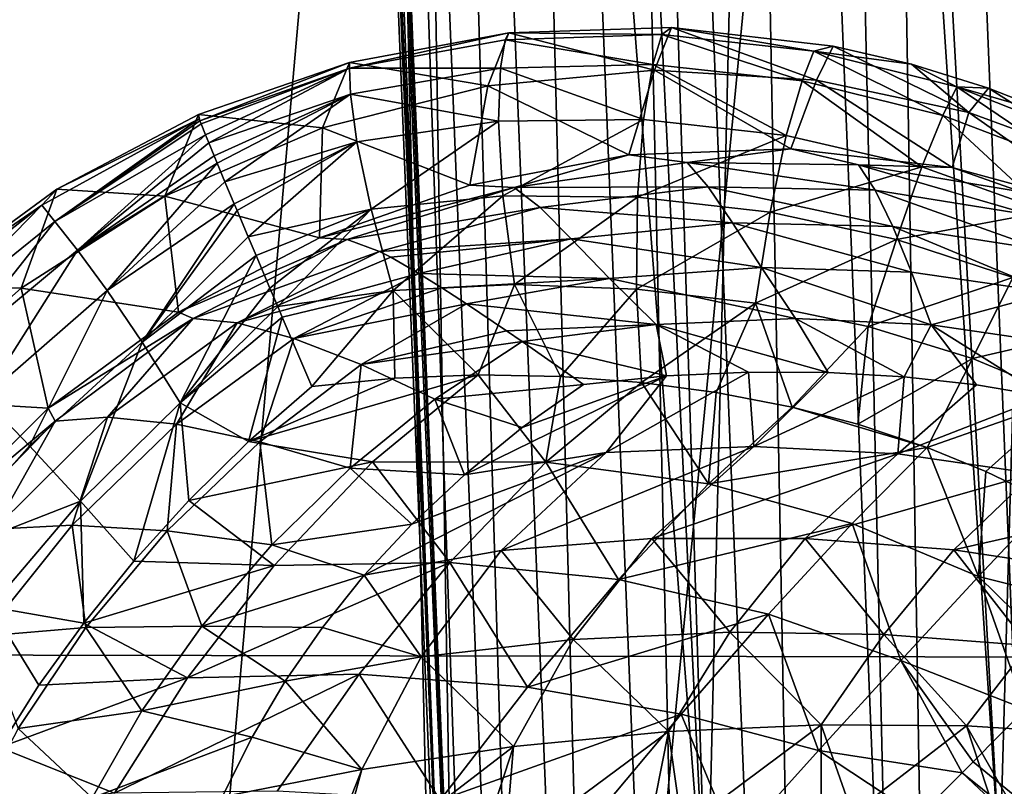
# Model space of a CAD drawing. Header units: metres. Extents: x -104 to 104, y -68 to 90.
# Tile 240 of 656: x -20.395 to -19.479, y 24.813 to 25.525. Entities that reach past the tile are written whole.
import ezdxf

# ---------------------------------------------------------------- set-up
doc = ezdxf.new("R2010")
doc.units = ezdxf.units.M
doc.layers.add('solid_FIT-BATH-153_SW0002', color=7, linetype='CONTINUOUS')

msp = doc.modelspace()

# ---------------------------------------------------------------- linework, layer by layer
at = {"layer": 'solid_FIT-BATH-153_SW0002'}
for points in [[(-20.340939, 28.927181, 16.142269), (-20.927576, 29.734585, 16.147142), (-22.869244, 24.93927, 16.11928)], [(-19.165297, 27.486382, 16.133041), (-20.340939, 28.927181, 16.142269), (-22.869244, 24.93927, 16.11928)], [(-19.620848, 28.615992, 1.18799), (-19.475063, 28.621803, 1.247998), (-19.394464, 23.046068, 1.187887)], [(-19.874849, 28.605896, 1.003787), (-19.755159, 28.610647, 1.105893), (-19.64946, 23.038994, 1.001763)], [(-19.755159, 28.610647, 1.105893), (-19.620848, 28.615992, 1.18799), (-19.529219, 23.042805, 1.105093)], [(-19.755159, 28.610647, 1.105893), (-19.529219, 23.042805, 1.105093), (-19.64946, 23.038994, 1.001763)], [(-19.620848, 28.615992, 1.18799), (-19.394464, 23.046068, 1.187887), (-19.529219, 23.042805, 1.105093)], [(-20.059023, 28.598606, 0.750279), (-19.976936, 28.601851, 0.884308), (-19.834101, 23.030146, 0.74451)], [(-19.976936, 28.601851, 0.884308), (-19.874849, 28.605896, 1.003787), (-19.751871, 23.034742, 0.880684)], [(-19.976936, 28.601851, 0.884308), (-19.751871, 23.034742, 0.880684), (-19.834101, 23.030146, 0.74451)], [(-19.874849, 28.605896, 1.003787), (-19.64946, 23.038994, 1.001763), (-19.751871, 23.034742, 0.880684)], [(-20.167076, 28.594366, 0.296296), (-20.155243, 28.59482, 0.452345), (-19.940289, 23.015589, 0.284066)], [(-20.163942, 28.594496, 0.218765), (-20.167076, 28.594366, 0.296296), (-19.936346, 23.013247, 0.205664)], [(-20.167076, 28.594366, 0.296296), (-19.940289, 23.015589, 0.284066), (-19.936346, 23.013247, 0.205664)], [(-20.163942, 28.594496, 0.218765), (-19.926683, 23.010973, 0.128576), (-19.992138, 24.596708, 0.132465)], [(-20.163942, 28.594496, 0.218765), (-19.936346, 23.013247, 0.205664), (-19.926683, 23.010973, 0.128576)], [(-20.163942, 28.594496, 0.218765), (-19.992138, 24.596708, 0.132465), (-20.04384, 25.858883, 0.135671)], [(-20.155243, 28.59482, 0.452345), (-20.118965, 28.596243, 0.60512), (-19.929457, 23.020433, 0.442206)], [(-20.155243, 28.59482, 0.452345), (-19.929457, 23.020433, 0.442206), (-19.940289, 23.015589, 0.284066)], [(-20.118965, 28.596243, 0.60512), (-20.059023, 28.598606, 0.750279), (-19.893801, 23.025331, 0.596962)], [(-20.118965, 28.596243, 0.60512), (-19.893801, 23.025331, 0.596962), (-19.929457, 23.020433, 0.442206)], [(-20.059023, 28.598606, 0.750279), (-19.834101, 23.030146, 0.74451), (-19.893801, 23.025331, 0.596962)], [(-20.058281, 28.524677, -0.434288), (-19.992138, 24.596708, 0.132465), (-19.75576, 24.660854, -1.170317)], [(-20.04384, 25.858883, 0.135671), (-19.992138, 24.596708, 0.132465), (-20.058281, 28.524677, -0.434288)], [(-19.932718, 28.258133, -1.075577), (-20.058281, 28.524677, -0.434288), (-19.75576, 24.660854, -1.170317)], [(-19.864071, 28.113836, -1.400463), (-19.932718, 28.258133, -1.075577), (-19.75576, 24.660854, -1.170317)], [(-19.682861, 27.735046, -2.184045), (-19.864071, 28.113836, -1.400463), (-19.75576, 24.660854, -1.170317)], [(-19.682861, 27.735046, -2.184045), (-19.75576, 24.660854, -1.170317), (-19.483479, 24.740868, -2.412876)], [(-19.644953, 27.656227, -2.335946), (-19.682861, 27.735046, -2.184045), (-19.483479, 24.740868, -2.412876)], [(-19.414167, 27.181643, -3.186316), (-19.644953, 27.656227, -2.335946), (-19.483479, 24.740868, -2.412876)], [(-19.165297, 27.486382, 16.133041), (-22.869244, 24.93927, 16.11928), (-17.895107, 26.142294, 16.123825)], [(-19.414167, 27.181643, -3.186316), (-19.483479, 24.740868, -2.412876), (-19.173409, 24.825642, -3.595036)], [(-19.629887, 26.488602, -10.337273), (-19.17745, 26.534895, -11.025343), (-19.550753, 22.968594, -9.816963)], [(-19.17745, 26.534895, -11.025343), (-19.100424, 23.013384, -10.485088), (-19.550753, 22.968594, -9.816963)], [(-20.054924, 26.441454, -9.61883), (-19.629887, 26.488602, -10.337273), (-19.973772, 22.922981, -9.119032)], [(-19.629887, 26.488602, -10.337273), (-19.550753, 22.968594, -9.816963), (-19.973772, 22.922981, -9.119032)], [(-20.452785, 26.393642, -8.870781), (-20.054924, 26.441454, -9.61883), (-20.369705, 22.87673, -8.392002)], [(-20.054924, 26.441454, -9.61883), (-19.973772, 22.922981, -9.119032), (-20.369705, 22.87673, -8.392002)], [(-20.452785, 26.393642, -8.870781), (-20.369705, 22.87673, -8.392002), (-20.738844, 22.830023, -7.636593)], [(-17.895107, 26.142294, 16.123825), (-22.869244, 24.93927, 16.11928), (-16.56918, 24.927633, 16.114985)], [(-19.788582, 25.518089, 12.096146), (-19.939983, 25.512941, 12.093656), (-19.804607, 25.478258, 9.99433)], [(-19.79772, 25.511467, 12.22244), (-19.939983, 25.512941, 12.093656), (-19.788582, 25.518089, 12.096146)], [(-19.788582, 25.518089, 12.096146), (-19.804607, 25.478258, 9.99433), (-19.653952, 25.468994, 9.998456)], [(-19.656269, 25.496075, 12.225859), (-19.79772, 25.511467, 12.22244), (-19.788582, 25.518089, 12.096146)], [(-19.638552, 25.500736, 12.09916), (-19.788582, 25.518089, 12.096146), (-19.653952, 25.468994, 9.998456)], [(-19.656269, 25.496075, 12.225859), (-19.788582, 25.518089, 12.096146), (-19.638552, 25.500736, 12.09916)], [(-19.939983, 25.512941, 12.093656), (-20.088184, 25.485371, 12.091767), (-19.959562, 25.463799, 9.990669)], [(-20.088108, 25.480007, 12.215111), (-20.088184, 25.485371, 12.091767), (-19.939983, 25.512941, 12.093656)], [(-19.943289, 25.506599, 12.218809), (-20.088108, 25.480007, 12.215111), (-19.939983, 25.512941, 12.093656)], [(-19.947794, 25.480085, 12.340889), (-20.088108, 25.480007, 12.215111), (-19.943289, 25.506599, 12.218809)], [(-19.939983, 25.512941, 12.093656), (-19.959562, 25.463799, 9.990669), (-19.804607, 25.478258, 9.99433)], [(-19.80608, 25.483675, 12.348278), (-19.947794, 25.480085, 12.340889), (-19.943289, 25.506599, 12.218809)], [(-19.79772, 25.511467, 12.22244), (-19.943289, 25.506599, 12.218809), (-19.939983, 25.512941, 12.093656)], [(-19.80608, 25.483675, 12.348278), (-19.943289, 25.506599, 12.218809), (-19.79772, 25.511467, 12.22244)], [(-19.667356, 25.468287, 12.354441), (-19.80608, 25.483675, 12.348278), (-19.79772, 25.511467, 12.22244)], [(-19.667356, 25.468287, 12.354441), (-19.79772, 25.511467, 12.22244), (-19.656269, 25.496075, 12.225859)], [(-19.656269, 25.496075, 12.225859), (-19.638552, 25.500736, 12.09916), (-19.565439, 25.48387, 12.100835)], [(-19.638552, 25.500736, 12.09916), (-19.653952, 25.468994, 9.998456), (-19.512209, 25.438978, 10.002851)], [(-19.565439, 25.48387, 12.100835), (-19.638552, 25.500736, 12.09916), (-19.512209, 25.438978, 10.002851)], [(-19.536293, 25.43627, 12.359123), (-19.667356, 25.468287, 12.354441), (-19.656269, 25.496075, 12.225859)], [(-19.523369, 25.462896, 12.228909), (-19.656269, 25.496075, 12.225859), (-19.565439, 25.48387, 12.100835)], [(-19.536293, 25.43627, 12.359123), (-19.656269, 25.496075, 12.225859), (-19.523369, 25.462896, 12.228909)], [(-20.088184, 25.485371, 12.091767), (-20.228661, 25.436956, 12.09052), (-20.1133, 25.424597, 9.987642)], [(-20.227182, 25.431355, 12.21171), (-20.228661, 25.436956, 12.09052), (-20.088184, 25.485371, 12.091767)], [(-20.088108, 25.480007, 12.215111), (-20.227182, 25.431355, 12.21171), (-20.088184, 25.485371, 12.091767)], [(-20.226048, 25.428366, 12.235481), (-20.227182, 25.431355, 12.21171), (-20.088108, 25.480007, 12.215111)], [(-20.221991, 25.418171, 12.292559), (-20.226048, 25.428366, 12.235481), (-20.088108, 25.480007, 12.215111)], [(-20.218937, 25.410686, 12.323922), (-20.221991, 25.418171, 12.292559), (-20.088108, 25.480007, 12.215111)], [(-20.087269, 25.455992, 12.332538), (-20.218937, 25.410686, 12.323922), (-20.088108, 25.480007, 12.215111)], [(-20.088184, 25.485371, 12.091767), (-20.1133, 25.424597, 9.987642), (-19.959562, 25.463799, 9.990669)], [(-19.947794, 25.480085, 12.340889), (-20.087269, 25.455992, 12.332538), (-20.088108, 25.480007, 12.215111)], [(-19.949598, 25.430878, 12.463605), (-20.087269, 25.455992, 12.332538), (-19.947794, 25.480085, 12.340889)], [(-19.814753, 25.432364, 12.475661), (-19.949598, 25.430878, 12.463605), (-19.947794, 25.480085, 12.340889)], [(-19.814753, 25.432364, 12.475661), (-19.947794, 25.480085, 12.340889), (-19.80608, 25.483675, 12.348278)], [(-19.68199, 25.41758, 12.485033), (-19.814753, 25.432364, 12.475661), (-19.80608, 25.483675, 12.348278)], [(-19.68199, 25.41758, 12.485033), (-19.80608, 25.483675, 12.348278), (-19.667356, 25.468287, 12.354441)], [(-19.49394, 25.461637, 12.102608), (-19.565439, 25.48387, 12.100835), (-19.512209, 25.438978, 10.002851)], [(-19.523369, 25.462896, 12.228909), (-19.565439, 25.48387, 12.100835), (-19.49394, 25.461637, 12.102608)], [(-19.828537, 25.399605, 7.882981), (-19.804607, 25.478258, 9.99433), (-19.959562, 25.463799, 9.990669)], [(-19.828537, 25.399605, 7.882981), (-19.677698, 25.405113, 7.889144), (-19.804607, 25.478258, 9.99433)], [(-19.677698, 25.405113, 7.889144), (-19.653952, 25.468994, 9.998456), (-19.804607, 25.478258, 9.99433)], [(-19.976339, 25.371452, 7.877853), (-19.959562, 25.463799, 9.990669), (-20.1133, 25.424597, 9.987642)], [(-19.976339, 25.371452, 7.877853), (-19.828537, 25.399605, 7.882981), (-19.959562, 25.463799, 9.990669)], [(-19.555889, 25.388395, 12.491443), (-19.68199, 25.41758, 12.485033), (-19.667356, 25.468287, 12.354441)], [(-19.677698, 25.405113, 7.889144), (-19.527868, 25.387865, 7.896168), (-19.653952, 25.468994, 9.998456)], [(-19.555889, 25.388395, 12.491443), (-19.667356, 25.468287, 12.354441), (-19.536293, 25.43627, 12.359123)], [(-19.527868, 25.387865, 7.896168), (-19.512209, 25.438978, 10.002851), (-19.653952, 25.468994, 9.998456)], [(-19.416687, 25.390575, 12.362086), (-19.536293, 25.43627, 12.359123), (-19.523369, 25.462896, 12.228909)], [(-19.523369, 25.462896, 12.228909), (-19.49394, 25.461637, 12.102608), (-19.425577, 25.434629, 12.104444)], [(-19.402634, 25.415161, 12.231438), (-19.523369, 25.462896, 12.228909), (-19.425577, 25.434629, 12.104444)], [(-19.416687, 25.390575, 12.362086), (-19.523369, 25.462896, 12.228909), (-19.402634, 25.415161, 12.231438)], [(-19.49394, 25.461637, 12.102608), (-19.512209, 25.438978, 10.002851), (-19.38298, 25.391663, 10.007338)], [(-19.425577, 25.434629, 12.104444), (-19.49394, 25.461637, 12.102608), (-19.38298, 25.391663, 10.007338)], [(-20.214041, 25.398829, 12.365067), (-20.218937, 25.410686, 12.323922), (-20.087269, 25.455992, 12.332538)], [(-20.211199, 25.392, 12.385766), (-20.214041, 25.398829, 12.365067), (-20.087269, 25.455992, 12.332538)], [(-20.203901, 25.37455, 12.43241), (-20.211199, 25.392, 12.385766), (-20.087269, 25.455992, 12.332538)], [(-20.081236, 25.411795, 12.44918), (-20.203901, 25.37455, 12.43241), (-20.087269, 25.455992, 12.332538)], [(-19.949598, 25.430878, 12.463605), (-20.081236, 25.411795, 12.44918), (-20.087269, 25.455992, 12.332538)], [(-20.228661, 25.436956, 12.09052), (-20.360292, 25.367691, 12.089827), (-20.259701, 25.361109, 9.985398)], [(-20.227791, 25.433018, 12.195219), (-20.360292, 25.367691, 12.089827), (-20.228661, 25.436956, 12.09052)], [(-20.228661, 25.436956, 12.09052), (-20.259701, 25.361109, 9.985398), (-20.1133, 25.424597, 9.987642)], [(-20.227182, 25.431355, 12.21171), (-20.227791, 25.433018, 12.195219), (-20.228661, 25.436956, 12.09052)], [(-19.440107, 25.347088, 12.494651), (-19.555889, 25.388395, 12.491443), (-19.536293, 25.43627, 12.359123)], [(-19.440107, 25.347088, 12.494651), (-19.536293, 25.43627, 12.359123), (-19.416687, 25.390575, 12.362086)], [(-19.527868, 25.387865, 7.896168), (-19.383894, 25.348787, 7.903796), (-19.512209, 25.438978, 10.002851)], [(-19.383894, 25.348787, 7.903796), (-19.38298, 25.391663, 10.007338), (-19.512209, 25.438978, 10.002851)], [(-20.374357, 25.352764, 12.196638), (-20.360292, 25.367691, 12.089827), (-20.227791, 25.433018, 12.195219)], [(-20.374357, 25.352764, 12.196638), (-20.227791, 25.433018, 12.195219), (-20.362011, 25.337572, 12.300101)], [(-20.362011, 25.337572, 12.300101), (-20.227791, 25.433018, 12.195219), (-20.227182, 25.431355, 12.21171)], [(-20.362011, 25.337572, 12.300101), (-20.227182, 25.431355, 12.21171), (-20.226048, 25.428366, 12.235481)], [(-20.362011, 25.337572, 12.300101), (-20.226048, 25.428366, 12.235481), (-20.221991, 25.418171, 12.292559)], [(-20.259701, 25.361109, 9.985398), (-20.115948, 25.322395, 7.873923), (-20.1133, 25.424597, 9.987642)], [(-19.976339, 25.371452, 7.877853), (-20.1133, 25.424597, 9.987642), (-20.115948, 25.322395, 7.873923)], [(-20.068134, 25.349216, 12.566741), (-20.081236, 25.411795, 12.44918), (-19.949598, 25.430878, 12.463605)], [(-19.945656, 25.361412, 12.587361), (-20.068134, 25.349216, 12.566741), (-19.949598, 25.430878, 12.463605)], [(-19.945656, 25.361412, 12.587361), (-19.949598, 25.430878, 12.463605), (-19.814753, 25.432364, 12.475661)], [(-19.820333, 25.360142, 12.603741), (-19.945656, 25.361412, 12.587361), (-19.814753, 25.432364, 12.475661)], [(-19.820333, 25.360142, 12.603741), (-19.814753, 25.432364, 12.475661), (-19.68199, 25.41758, 12.485033)], [(-20.362011, 25.337572, 12.300101), (-20.221991, 25.418171, 12.292559), (-20.34119, 25.311035, 12.402464)], [(-20.34119, 25.311035, 12.402464), (-20.221991, 25.418171, 12.292559), (-20.218937, 25.410686, 12.323922)], [(-19.697008, 25.346296, 12.615656), (-19.820333, 25.360142, 12.603741), (-19.68199, 25.41758, 12.485033)], [(-19.697008, 25.346296, 12.615656), (-19.68199, 25.41758, 12.485033), (-19.555889, 25.388395, 12.491443)], [(-20.34119, 25.311035, 12.402464), (-20.218937, 25.410686, 12.323922), (-20.214041, 25.398829, 12.365067)], [(-20.195332, 25.35417, 12.479487), (-20.203901, 25.37455, 12.43241), (-20.081236, 25.411795, 12.44918)], [(-20.192678, 25.347874, 12.492907), (-20.195332, 25.35417, 12.479487), (-20.081236, 25.411795, 12.44918)], [(-20.182302, 25.323303, 12.541554), (-20.192678, 25.347874, 12.492907), (-20.081236, 25.411795, 12.44918)], [(-20.068134, 25.349216, 12.566741), (-20.182302, 25.323303, 12.541554), (-20.081236, 25.411795, 12.44918)], [(-20.34119, 25.311035, 12.402464), (-20.214041, 25.398829, 12.365067), (-20.211199, 25.392, 12.385766)], [(-19.934868, 25.36939, 7.77617), (-19.828537, 25.399605, 7.882981), (-19.976339, 25.371452, 7.877853)], [(-19.774048, 25.392471, 7.782918), (-19.828537, 25.399605, 7.882981), (-19.934868, 25.36939, 7.77617)], [(-19.774048, 25.392471, 7.782918), (-19.677698, 25.405113, 7.889144), (-19.828537, 25.399605, 7.882981)], [(-19.614782, 25.390425, 7.79133), (-19.677698, 25.405113, 7.889144), (-19.774048, 25.392471, 7.782918)], [(-19.614782, 25.390425, 7.79133), (-19.527868, 25.387865, 7.896168), (-19.677698, 25.405113, 7.889144)], [(-20.34119, 25.311035, 12.402464), (-20.211199, 25.392, 12.385766), (-20.313524, 25.273411, 12.504504)], [(-20.313524, 25.273411, 12.504504), (-20.211199, 25.392, 12.385766), (-20.203901, 25.37455, 12.43241)], [(-19.774048, 25.392471, 7.782918), (-19.934868, 25.36939, 7.77617), (-19.754478, 25.369781, 7.686796)], [(-19.774048, 25.392471, 7.782918), (-19.754478, 25.369781, 7.686796), (-19.599348, 25.366859, 7.694171)], [(-19.614782, 25.390425, 7.79133), (-19.774048, 25.392471, 7.782918), (-19.599348, 25.366859, 7.694171)], [(-19.57966, 25.321033, 12.622948), (-19.697008, 25.346296, 12.615656), (-19.555889, 25.388395, 12.491443)], [(-19.463655, 25.365278, 7.801086), (-19.527868, 25.387865, 7.896168), (-19.614782, 25.390425, 7.79133)], [(-19.614782, 25.390425, 7.79133), (-19.599348, 25.366859, 7.694171), (-19.452991, 25.34317, 7.704404)], [(-19.463655, 25.365278, 7.801086), (-19.614782, 25.390425, 7.79133), (-19.452991, 25.34317, 7.704404)], [(-19.57966, 25.321033, 12.622948), (-19.555889, 25.388395, 12.491443), (-19.440107, 25.347088, 12.494651)], [(-19.463655, 25.365278, 7.801086), (-19.383894, 25.348787, 7.903796), (-19.527868, 25.387865, 7.896168)], [(-20.313524, 25.273411, 12.504504), (-20.203901, 25.37455, 12.43241), (-20.195332, 25.35417, 12.479487)], [(-19.934868, 25.36939, 7.77617), (-19.976339, 25.371452, 7.877853), (-20.115948, 25.322395, 7.873923)], [(-19.934868, 25.36939, 7.77617), (-20.115948, 25.322395, 7.873923), (-20.090269, 25.320988, 7.771456)], [(-19.934868, 25.36939, 7.77617), (-20.090269, 25.320988, 7.771456), (-19.910887, 25.350594, 7.682527)], [(-19.934868, 25.36939, 7.77617), (-19.910887, 25.350594, 7.682527), (-19.754478, 25.369781, 7.686796)], [(-19.754478, 25.369781, 7.686796), (-19.910887, 25.350594, 7.682527), (-19.731874, 25.336462, 7.593401)], [(-19.754478, 25.369781, 7.686796), (-19.731874, 25.336462, 7.593401), (-19.582943, 25.33287, 7.598764)], [(-19.599348, 25.366859, 7.694171), (-19.754478, 25.369781, 7.686796), (-19.582943, 25.33287, 7.598764)], [(-20.360292, 25.367691, 12.089827), (-20.481939, 25.278545, 12.089742), (-20.393415, 25.275658, 9.984022)], [(-20.374357, 25.352764, 12.196638), (-20.481939, 25.278545, 12.089742), (-20.360292, 25.367691, 12.089827)], [(-20.360292, 25.367691, 12.089827), (-20.393415, 25.275658, 9.984022), (-20.259701, 25.361109, 9.985398)], [(-20.393415, 25.275658, 9.984022), (-20.247084, 25.253412, 7.871163), (-20.259701, 25.361109, 9.985398)], [(-20.259701, 25.361109, 9.985398), (-20.247084, 25.253412, 7.871163), (-20.115948, 25.322395, 7.873923)], [(-20.047523, 25.273663, 12.681389), (-20.068134, 25.349216, 12.566741), (-19.945656, 25.361412, 12.587361)], [(-19.934731, 25.278959, 12.706439), (-20.047523, 25.273663, 12.681389), (-19.945656, 25.361412, 12.587361)], [(-19.934731, 25.278959, 12.706439), (-19.945656, 25.361412, 12.587361), (-19.820333, 25.360142, 12.603741)], [(-19.821173, 25.274784, 12.725769), (-19.934731, 25.278959, 12.706439), (-19.820333, 25.360142, 12.603741)], [(-19.821173, 25.274784, 12.725769), (-19.820333, 25.360142, 12.603741), (-19.697008, 25.346296, 12.615656)], [(-19.599348, 25.366859, 7.694171), (-19.582943, 25.33287, 7.598764), (-19.443415, 25.311407, 7.608785)], [(-19.452991, 25.34317, 7.704404), (-19.599348, 25.366859, 7.694171), (-19.443415, 25.311407, 7.608785)], [(-20.5056, 25.249723, 12.198663), (-20.481939, 25.278545, 12.089742), (-20.374357, 25.352764, 12.196638)], [(-20.5056, 25.249723, 12.198663), (-20.374357, 25.352764, 12.196638), (-20.49025, 25.234409, 12.307633)], [(-20.374357, 25.352764, 12.196638), (-20.362011, 25.337572, 12.300101), (-20.49025, 25.234409, 12.307633)], [(-20.313524, 25.273411, 12.504504), (-20.195332, 25.35417, 12.479487), (-20.280918, 25.225574, 12.605054)], [(-20.280918, 25.225574, 12.605054), (-20.195332, 25.35417, 12.479487), (-20.192678, 25.347874, 12.492907)], [(-20.280918, 25.225574, 12.605054), (-20.192678, 25.347874, 12.492907), (-20.182302, 25.323303, 12.541554)], [(-20.175032, 25.306124, 12.572793), (-20.182302, 25.323303, 12.541554), (-20.068134, 25.349216, 12.566741)], [(-20.162094, 25.275608, 12.624039), (-20.175032, 25.306124, 12.572793), (-20.068134, 25.349216, 12.566741)], [(-20.154922, 25.258717, 12.650474), (-20.162094, 25.275608, 12.624039), (-20.068134, 25.349216, 12.566741)], [(-20.047523, 25.273663, 12.681389), (-20.154922, 25.258717, 12.650474), (-20.068134, 25.349216, 12.566741)], [(-19.910887, 25.350594, 7.682527), (-20.090269, 25.320988, 7.771456), (-20.060221, 25.309786, 7.681612)], [(-19.910887, 25.350594, 7.682527), (-20.060221, 25.309786, 7.681612), (-19.881964, 25.321608, 7.592938)], [(-19.910887, 25.350594, 7.682527), (-19.881964, 25.321608, 7.592938), (-19.731874, 25.336462, 7.593401)], [(-19.710638, 25.261618, 12.73924), (-19.821173, 25.274784, 12.725769), (-19.697008, 25.346296, 12.615656)], [(-19.710638, 25.261618, 12.73924), (-19.697008, 25.346296, 12.615656), (-19.57966, 25.321033, 12.622948)], [(-19.471298, 25.285706, 12.625521), (-19.57966, 25.321033, 12.622948), (-19.440107, 25.347088, 12.494651)], [(-20.49025, 25.234409, 12.307633), (-20.362011, 25.337572, 12.300101), (-20.463947, 25.208776, 12.417085)], [(-20.362011, 25.337572, 12.300101), (-20.34119, 25.311035, 12.402464), (-20.463947, 25.208776, 12.417085)], [(-19.731874, 25.336462, 7.593401), (-19.881964, 25.321608, 7.592938), (-19.705009, 25.294912, 7.503262)], [(-19.731874, 25.336462, 7.593401), (-19.705009, 25.294912, 7.503262), (-19.565439, 25.290564, 7.507106)], [(-19.582943, 25.33287, 7.598764), (-19.731874, 25.336462, 7.593401), (-19.565439, 25.290564, 7.507106)], [(-19.582943, 25.33287, 7.598764), (-19.565439, 25.290564, 7.507106), (-19.435596, 25.271551, 7.517077)], [(-19.443415, 25.311407, 7.608785), (-19.582943, 25.33287, 7.598764), (-19.435596, 25.271551, 7.517077)], [(-20.280918, 25.225574, 12.605054), (-20.182302, 25.323303, 12.541554), (-20.175032, 25.306124, 12.572793)], [(-20.247084, 25.253412, 7.871163), (-20.090269, 25.320988, 7.771456), (-20.115948, 25.322395, 7.873923)], [(-20.247084, 25.253412, 7.871163), (-20.233362, 25.247545, 7.762929), (-20.090269, 25.320988, 7.771456)], [(-20.060221, 25.309786, 7.681612), (-20.090269, 25.320988, 7.771456), (-20.233362, 25.247545, 7.762929)], [(-19.881964, 25.321608, 7.592938), (-20.060221, 25.309786, 7.681612), (-20.049837, 25.304527, 7.655655)], [(-19.881964, 25.321608, 7.592938), (-20.049837, 25.304527, 7.655655), (-20.023573, 25.289482, 7.597513)], [(-19.881964, 25.321608, 7.592938), (-20.023573, 25.289482, 7.597513), (-19.846245, 25.284603, 7.505859)], [(-19.881964, 25.321608, 7.592938), (-19.846245, 25.284603, 7.505859), (-19.705009, 25.294912, 7.503262)], [(-19.605946, 25.23999, 12.746794), (-19.710638, 25.261618, 12.73924), (-19.57966, 25.321033, 12.622948)], [(-19.605946, 25.23999, 12.746794), (-19.57966, 25.321033, 12.622948), (-19.471298, 25.285706, 12.625521)], [(-20.463947, 25.208776, 12.417085), (-20.34119, 25.311035, 12.402464), (-20.428419, 25.173321, 12.526029)], [(-20.34119, 25.311035, 12.402464), (-20.313524, 25.273411, 12.504504), (-20.428419, 25.173321, 12.526029)], [(-20.280918, 25.225574, 12.605054), (-20.175032, 25.306124, 12.572793), (-20.245565, 25.169039, 12.700994)], [(-20.245565, 25.169039, 12.700994), (-20.175032, 25.306124, 12.572793), (-20.162094, 25.275608, 12.624039)], [(-20.192451, 25.243448, 7.665475), (-20.060221, 25.309786, 7.681612), (-20.233362, 25.247545, 7.762929)], [(-20.049837, 25.304527, 7.655655), (-20.060221, 25.309786, 7.681612), (-20.192451, 25.243448, 7.665475)], [(-20.023573, 25.289482, 7.597513), (-20.049837, 25.304527, 7.655655), (-20.192451, 25.243448, 7.665475)], [(-20.139959, 25.228992, 7.572833), (-20.023573, 25.289482, 7.597513), (-20.192451, 25.243448, 7.665475)], [(-20.002268, 25.27614, 7.55597), (-20.023573, 25.289482, 7.597513), (-20.139959, 25.228992, 7.572833)], [(-19.846245, 25.284603, 7.505859), (-20.023573, 25.289482, 7.597513), (-20.002268, 25.27614, 7.55597)], [(-19.705009, 25.294912, 7.503262), (-19.846245, 25.284603, 7.505859), (-19.673578, 25.247459, 7.419011)], [(-19.705009, 25.294912, 7.503262), (-19.673578, 25.247459, 7.419011), (-19.547371, 25.241718, 7.422179)], [(-19.565439, 25.290564, 7.507106), (-19.705009, 25.294912, 7.503262), (-19.547371, 25.241718, 7.422179)], [(-19.435596, 25.271551, 7.517077), (-19.565439, 25.290564, 7.507106), (-19.547371, 25.241718, 7.422179)], [(-20.481939, 25.278545, 12.089742), (-20.509924, 25.172398, 9.983532), (-20.393415, 25.275658, 9.984022)], [(-19.934731, 25.278959, 12.706439), (-19.968367, 25.195021, 12.797967), (-20.047523, 25.273663, 12.681389)], [(-19.846245, 25.284603, 7.505859), (-20.002268, 25.27614, 7.55597), (-19.979298, 25.26111, 7.515117)], [(-19.846245, 25.284603, 7.505859), (-19.979298, 25.26111, 7.515117), (-19.803074, 25.241932, 7.422782)], [(-19.934731, 25.278959, 12.706439), (-19.892019, 25.193653, 12.815712), (-19.968367, 25.195021, 12.797967)], [(-19.821173, 25.274784, 12.725769), (-19.892019, 25.193653, 12.815712), (-19.934731, 25.278959, 12.706439)], [(-19.846245, 25.284603, 7.505859), (-19.803074, 25.241932, 7.422782), (-19.673578, 25.247459, 7.419011)], [(-19.5089, 25.210464, 12.748457), (-19.605946, 25.23999, 12.746794), (-19.471298, 25.285706, 12.625521)], [(-19.5089, 25.210464, 12.748457), (-19.471298, 25.285706, 12.625521), (-19.373838, 25.241758, 12.623346)], [(-20.509924, 25.172398, 9.983532), (-20.368448, 25.164198, 7.869656), (-20.393415, 25.275658, 9.984022)], [(-20.428419, 25.173321, 12.526029), (-20.313524, 25.273411, 12.504504), (-20.385736, 25.129087, 12.631738)], [(-20.393415, 25.275658, 9.984022), (-20.368448, 25.164198, 7.869656), (-20.247084, 25.253412, 7.871163)], [(-20.313524, 25.273411, 12.504504), (-20.280918, 25.225574, 12.605054), (-20.385736, 25.129087, 12.631738)], [(-20.245565, 25.169039, 12.700994), (-20.162094, 25.275608, 12.624039), (-20.154922, 25.258717, 12.650474)], [(-20.15066, 25.248688, 12.6656), (-20.154922, 25.258717, 12.650474), (-20.047523, 25.273663, 12.681389)], [(-20.15066, 25.248688, 12.6656), (-20.047523, 25.273663, 12.681389), (-20.123278, 25.184402, 12.753638)], [(-19.979298, 25.26111, 7.515117), (-20.002268, 25.27614, 7.55597), (-20.139959, 25.228992, 7.572833)], [(-20.047523, 25.273663, 12.681389), (-20.045889, 25.192034, 12.777234), (-20.123278, 25.184402, 12.753638)], [(-20.047523, 25.273663, 12.681389), (-19.968367, 25.195021, 12.797967), (-20.045889, 25.192034, 12.777234)], [(-19.821173, 25.274784, 12.725769), (-19.816692, 25.188061, 12.830541), (-19.892019, 25.193653, 12.815712)], [(-19.710638, 25.261618, 12.73924), (-19.816692, 25.188061, 12.830541), (-19.821173, 25.274784, 12.725769)], [(-19.435596, 25.271551, 7.517077), (-19.547371, 25.241718, 7.422179), (-19.430681, 25.224636, 7.431925)], [(-20.077246, 25.204659, 7.481686), (-19.979298, 25.26111, 7.515117), (-20.139959, 25.228992, 7.572833)], [(-19.942045, 25.235916, 7.455211), (-19.979298, 25.26111, 7.515117), (-20.077246, 25.204659, 7.481686)], [(-19.803074, 25.241932, 7.422782), (-19.979298, 25.26111, 7.515117), (-19.942045, 25.235916, 7.455211)], [(-19.710638, 25.261618, 12.73924), (-19.747168, 25.178892, 12.841635), (-19.816692, 25.188061, 12.830541)], [(-19.710638, 25.261618, 12.73924), (-19.676525, 25.165155, 12.849984), (-19.747168, 25.178892, 12.841635)], [(-19.605946, 25.23999, 12.746794), (-19.676525, 25.165155, 12.849984), (-19.710638, 25.261618, 12.73924)], [(-20.247084, 25.253412, 7.871163), (-20.368448, 25.164198, 7.869656), (-20.233362, 25.247545, 7.762929)], [(-20.245565, 25.169039, 12.700994), (-20.154922, 25.258717, 12.650474), (-20.15066, 25.248688, 12.6656)], [(-20.368448, 25.164198, 7.869656), (-20.361832, 25.151947, 7.756398), (-20.233362, 25.247545, 7.762929)], [(-20.31325, 25.155746, 7.651146), (-20.233362, 25.247545, 7.762929), (-20.361832, 25.151947, 7.756398)], [(-20.31325, 25.155746, 7.651146), (-20.192451, 25.243448, 7.665475), (-20.233362, 25.247545, 7.762929)], [(-20.248882, 25.14941, 7.549839), (-20.192451, 25.243448, 7.665475), (-20.31325, 25.155746, 7.651146)], [(-20.248882, 25.14941, 7.549839), (-20.139959, 25.228992, 7.572833), (-20.192451, 25.243448, 7.665475)], [(-20.245565, 25.169039, 12.700994), (-20.15066, 25.248688, 12.6656), (-20.182001, 25.133118, 12.776444)], [(-20.15066, 25.248688, 12.6656), (-20.123278, 25.184402, 12.753638), (-20.182001, 25.133118, 12.776444)], [(-19.803074, 25.241932, 7.422782), (-19.942045, 25.235916, 7.455211), (-19.927704, 25.226046, 7.433843)], [(-19.803074, 25.241932, 7.422782), (-19.927704, 25.226046, 7.433843), (-19.793455, 25.194109, 7.350924)], [(-19.673578, 25.247459, 7.419011), (-19.803074, 25.241932, 7.422782), (-19.643085, 25.197369, 7.34706)], [(-19.803074, 25.241932, 7.422782), (-19.717203, 25.197746, 7.347767), (-19.643085, 25.197369, 7.34706)], [(-19.803074, 25.241932, 7.422782), (-19.793455, 25.194109, 7.350924), (-19.717203, 25.197746, 7.347767)], [(-19.673578, 25.247459, 7.419011), (-19.643085, 25.197369, 7.34706), (-19.572306, 25.193302, 7.348632)], [(-19.547371, 25.241718, 7.422179), (-19.673578, 25.247459, 7.419011), (-19.572306, 25.193302, 7.348632)], [(-19.547371, 25.241718, 7.422179), (-19.572306, 25.193302, 7.348632), (-19.505154, 25.18581, 7.352366)], [(-19.547371, 25.241718, 7.422179), (-19.505154, 25.18581, 7.352366), (-19.441193, 25.174944, 7.358276)], [(-19.430681, 25.224636, 7.431925), (-19.547371, 25.241718, 7.422179), (-19.441193, 25.174944, 7.358276)], [(-19.420271, 25.173599, 12.744341), (-19.5089, 25.210464, 12.748457), (-19.373838, 25.241758, 12.623346)], [(-19.927704, 25.226046, 7.433843), (-19.942045, 25.235916, 7.455211), (-20.077246, 25.204659, 7.481686)], [(-19.605946, 25.23999, 12.746794), (-19.615349, 25.14916, 12.854393), (-19.676525, 25.165155, 12.849984)], [(-19.5089, 25.210464, 12.748457), (-19.615349, 25.14916, 12.854393), (-19.605946, 25.23999, 12.746794)], [(-20.385736, 25.129087, 12.631738), (-20.280918, 25.225574, 12.605054), (-20.338316, 25.077677, 12.729759)], [(-20.280918, 25.225574, 12.605054), (-20.245565, 25.169039, 12.700994), (-20.338316, 25.077677, 12.729759)], [(-20.171419, 25.132965, 7.450522), (-20.139959, 25.228992, 7.572833), (-20.248882, 25.14941, 7.549839)], [(-20.171419, 25.132965, 7.450522), (-20.077246, 25.204659, 7.481686), (-20.139959, 25.228992, 7.572833)], [(-20.008688, 25.172441, 7.393476), (-19.927704, 25.226046, 7.433843), (-20.077246, 25.204659, 7.481686)], [(-19.870586, 25.18609, 7.356738), (-19.927704, 25.226046, 7.433843), (-20.008688, 25.172441, 7.393476)], [(-19.793455, 25.194109, 7.350924), (-19.927704, 25.226046, 7.433843), (-19.870586, 25.18609, 7.356738)], [(-20.087389, 25.108438, 7.356301), (-20.077246, 25.204659, 7.481686), (-20.171419, 25.132965, 7.450522)], [(-20.087389, 25.108438, 7.356301), (-20.008688, 25.172441, 7.393476), (-20.077246, 25.204659, 7.481686)], [(-19.5089, 25.210464, 12.748457), (-19.551146, 25.127758, 12.855566), (-19.615349, 25.14916, 12.854393)], [(-19.420271, 25.173599, 12.744341), (-19.551146, 25.127758, 12.855566), (-19.5089, 25.210464, 12.748457)], [(-19.84935, 25.122917, 7.272638), (-19.717203, 25.197746, 7.347767), (-19.793455, 25.194109, 7.350924)], [(-19.71232, 25.128698, 7.26473), (-19.717203, 25.197746, 7.347767), (-19.84935, 25.122917, 7.272638)], [(-19.71232, 25.128698, 7.26473), (-19.643085, 25.197369, 7.34706), (-19.717203, 25.197746, 7.347767)], [(-19.71232, 25.128698, 7.26473), (-19.572306, 25.193302, 7.348632), (-19.643085, 25.197369, 7.34706)], [(-19.968367, 25.195021, 12.797967), (-20.066786, 25.114243, 12.843938), (-20.182001, 25.133118, 12.776444)], [(-20.045889, 25.192034, 12.777234), (-19.968367, 25.195021, 12.797967), (-20.182001, 25.133118, 12.776444)], [(-20.045889, 25.192034, 12.777234), (-20.182001, 25.133118, 12.776444), (-20.123278, 25.184402, 12.753638)], [(-19.905678, 25.113934, 12.888931), (-20.066786, 25.114243, 12.843938), (-19.968367, 25.195021, 12.797967)], [(-19.793455, 25.194109, 7.350924), (-19.927448, 25.146198, 7.322474), (-19.98135, 25.10223, 7.289983)], [(-19.84935, 25.122917, 7.272638), (-19.793455, 25.194109, 7.350924), (-19.98135, 25.10223, 7.289983)], [(-19.905678, 25.113934, 12.888931), (-19.968367, 25.195021, 12.797967), (-19.892019, 25.193653, 12.815712)], [(-19.793455, 25.194109, 7.350924), (-19.870586, 25.18609, 7.356738), (-19.927448, 25.146198, 7.322474)], [(-19.816692, 25.188061, 12.830541), (-19.905678, 25.113934, 12.888931), (-19.892019, 25.193653, 12.815712)], [(-19.75436, 25.093979, 12.919668), (-19.905678, 25.113934, 12.888931), (-19.816692, 25.188061, 12.830541)], [(-19.75436, 25.093979, 12.919668), (-19.816692, 25.188061, 12.830541), (-19.747168, 25.178892, 12.841635)], [(-19.578224, 25.121641, 7.265979), (-19.572306, 25.193302, 7.348632), (-19.71232, 25.128698, 7.26473)], [(-19.578224, 25.121641, 7.265979), (-19.505154, 25.18581, 7.352366), (-19.572306, 25.193302, 7.348632)], [(-19.927448, 25.146198, 7.322474), (-19.870586, 25.18609, 7.356738), (-20.008688, 25.172441, 7.393476)], [(-19.676525, 25.165155, 12.849984), (-19.75436, 25.093979, 12.919668), (-19.747168, 25.178892, 12.841635)], [(-19.578224, 25.121641, 7.265979), (-19.441193, 25.174944, 7.358276), (-19.505154, 25.18581, 7.352366)], [(-20.509924, 25.172398, 9.983532), (-20.475277, 25.057388, 7.869506), (-20.368448, 25.164198, 7.869656)], [(-20.428419, 25.173321, 12.526029), (-20.385736, 25.129087, 12.631738), (-20.480543, 25.022429, 12.651355)], [(-20.338316, 25.077677, 12.729759), (-20.245565, 25.169039, 12.700994), (-20.288792, 25.021839, 12.813432)], [(-20.245565, 25.169039, 12.700994), (-20.237438, 25.078503, 12.796428), (-20.288792, 25.021839, 12.813432)], [(-20.245565, 25.169039, 12.700994), (-20.182001, 25.133118, 12.776444), (-20.237438, 25.078503, 12.796428)], [(-19.98135, 25.10223, 7.289983), (-20.008688, 25.172441, 7.393476), (-20.087389, 25.108438, 7.356301)], [(-19.98135, 25.10223, 7.289983), (-19.927448, 25.146198, 7.322474), (-20.008688, 25.172441, 7.393476)], [(-19.452158, 25.103397, 7.276354), (-19.441193, 25.174944, 7.358276), (-19.578224, 25.121641, 7.265979)], [(-19.420271, 25.173599, 12.744341), (-19.496418, 25.105457, 12.853189), (-19.551146, 25.127758, 12.855566)], [(-19.420271, 25.173599, 12.744341), (-19.437796, 25.077284, 12.846667), (-19.496418, 25.105457, 12.853189)], [(-20.368448, 25.164198, 7.869656), (-20.475277, 25.057388, 7.869506), (-20.361832, 25.151947, 7.756398)], [(-19.551146, 25.127758, 12.855566), (-19.75436, 25.093979, 12.919668), (-19.676525, 25.165155, 12.849984)], [(-19.551146, 25.127758, 12.855566), (-19.676525, 25.165155, 12.849984), (-19.615349, 25.14916, 12.854393)], [(-20.475277, 25.057388, 7.869506), (-20.471523, 25.039192, 7.751835), (-20.361832, 25.151947, 7.756398)], [(-20.418402, 25.051693, 7.638933), (-20.361832, 25.151947, 7.756398), (-20.471523, 25.039192, 7.751835)], [(-20.418402, 25.051693, 7.638933), (-20.31325, 25.155746, 7.651146), (-20.361832, 25.151947, 7.756398)], [(-20.346079, 25.05551, 7.529222), (-20.31325, 25.155746, 7.651146), (-20.418402, 25.051693, 7.638933)], [(-20.346079, 25.05551, 7.529222), (-20.248882, 25.14941, 7.549839), (-20.31325, 25.155746, 7.651146)], [(-20.257681, 25.050198, 7.422518), (-20.248882, 25.14941, 7.549839), (-20.346079, 25.05551, 7.529222)], [(-20.257681, 25.050198, 7.422518), (-20.171419, 25.132965, 7.450522), (-20.248882, 25.14941, 7.549839)], [(-20.160374, 25.037285, 7.323256), (-20.171419, 25.132965, 7.450522), (-20.257681, 25.050198, 7.422518)], [(-20.066786, 25.114243, 12.843938), (-20.237438, 25.078503, 12.796428), (-20.182001, 25.133118, 12.776444)], [(-20.160374, 25.037285, 7.323256), (-20.087389, 25.108438, 7.356301), (-20.171419, 25.132965, 7.450522)], [(-20.480543, 25.022429, 12.651355), (-20.385736, 25.129087, 12.631738), (-20.338316, 25.077677, 12.729759)], [(-19.84935, 25.122917, 7.272638), (-20.030132, 25.056499, 7.26057), (-20.07435, 25.008921, 7.23397)], [(-19.84935, 25.122917, 7.272638), (-20.07435, 25.008921, 7.23397), (-19.947081, 25.031754, 7.201126)], [(-19.84935, 25.122917, 7.272638), (-19.98135, 25.10223, 7.289983), (-20.030132, 25.056499, 7.26057)], [(-19.71232, 25.128698, 7.26473), (-19.947081, 25.031754, 7.201126), (-19.806946, 25.043144, 7.183284)], [(-19.71232, 25.128698, 7.26473), (-19.84935, 25.122917, 7.272638), (-19.947081, 25.031754, 7.201126)], [(-19.578224, 25.121641, 7.265979), (-19.71232, 25.128698, 7.26473), (-19.806946, 25.043144, 7.183284)], [(-19.551146, 25.127758, 12.855566), (-19.620871, 25.057013, 12.932401), (-19.75436, 25.093979, 12.919668)], [(-19.551146, 25.127758, 12.855566), (-19.503237, 25.007734, 12.92586), (-19.620871, 25.057013, 12.932401)], [(-19.496418, 25.105457, 12.853189), (-19.503237, 25.007734, 12.92586), (-19.551146, 25.127758, 12.855566)], [(-20.066786, 25.114243, 12.843938), (-20.158226, 25.017952, 12.882386), (-20.237438, 25.078503, 12.796428)], [(-19.994755, 25.02087, 12.937383), (-20.158226, 25.017952, 12.882386), (-20.066786, 25.114243, 12.843938)], [(-19.905678, 25.113934, 12.888931), (-19.994755, 25.02087, 12.937383), (-20.066786, 25.114243, 12.843938)], [(-19.838028, 25.004869, 12.976617), (-19.994755, 25.02087, 12.937383), (-19.905678, 25.113934, 12.888931)], [(-19.75436, 25.093979, 12.919668), (-19.838028, 25.004869, 12.976617), (-19.905678, 25.113934, 12.888931)], [(-19.578224, 25.121641, 7.265979), (-19.806946, 25.043144, 7.183284), (-19.664289, 25.042992, 7.179205)], [(-19.452158, 25.103397, 7.276354), (-19.578224, 25.121641, 7.265979), (-19.664289, 25.042992, 7.179205)], [(-20.030132, 25.056499, 7.26057), (-20.087389, 25.108438, 7.356301), (-20.160374, 25.037285, 7.323256)], [(-20.030132, 25.056499, 7.26057), (-19.98135, 25.10223, 7.289983), (-20.087389, 25.108438, 7.356301)], [(-19.437796, 25.077284, 12.846667), (-19.503237, 25.007734, 12.92586), (-19.496418, 25.105457, 12.853189)], [(-19.452158, 25.103397, 7.276354), (-19.664289, 25.042992, 7.179205), (-19.526104, 25.032557, 7.18824)], [(-19.33679, 25.075275, 7.29606), (-19.452158, 25.103397, 7.276354), (-19.526104, 25.032557, 7.18824)], [(-19.620871, 25.057013, 12.932401), (-19.838028, 25.004869, 12.976617), (-19.75436, 25.093979, 12.919668)], [(-20.480543, 25.022429, 12.651355), (-20.338316, 25.077677, 12.729759), (-20.421982, 24.97949, 12.75074)], [(-20.421982, 24.97949, 12.75074), (-20.338316, 25.077677, 12.729759), (-20.335306, 24.964392, 12.827283)], [(-20.338316, 25.077677, 12.729759), (-20.288792, 25.021839, 12.813432), (-20.335306, 24.964392, 12.827283)], [(-20.158226, 25.017952, 12.882386), (-20.288792, 25.021839, 12.813432), (-20.237438, 25.078503, 12.796428)], [(-19.370075, 24.974716, 12.875973), (-19.503237, 25.007734, 12.92586), (-19.437796, 25.077284, 12.846667)], [(-19.33679, 25.075275, 7.29606), (-19.526104, 25.032557, 7.18824), (-19.397474, 25.012953, 7.209632)], [(-20.428627, 24.952238, 7.511762), (-20.346079, 25.05551, 7.529222), (-20.418402, 25.051693, 7.638933)], [(-20.333174, 24.960228, 7.39858), (-20.346079, 25.05551, 7.529222), (-20.428627, 24.952238, 7.511762)], [(-20.333174, 24.960228, 7.39858), (-20.257681, 25.050198, 7.422518), (-20.346079, 25.05551, 7.529222)], [(-20.225361, 24.961523, 7.295127), (-20.257681, 25.050198, 7.422518), (-20.333174, 24.960228, 7.39858)], [(-20.225361, 24.961523, 7.295127), (-20.160374, 25.037285, 7.323256), (-20.257681, 25.050198, 7.422518)], [(-20.07435, 25.008921, 7.23397), (-20.030132, 25.056499, 7.26057), (-20.160374, 25.037285, 7.323256)], [(-19.620871, 25.057013, 12.932401), (-19.698496, 24.972656, 12.995168), (-19.838028, 25.004869, 12.976617)], [(-19.620871, 25.057013, 12.932401), (-19.57548, 24.929766, 12.991686), (-19.698496, 24.972656, 12.995168)], [(-19.620871, 25.057013, 12.932401), (-19.503237, 25.007734, 12.92586), (-19.57548, 24.929766, 12.991686)], [(-19.806946, 25.043144, 7.183284), (-19.947081, 25.031754, 7.201126), (-19.880108, 24.949183, 7.115361)], [(-19.806946, 25.043144, 7.183284), (-19.880108, 24.949183, 7.115361), (-19.734478, 24.955931, 7.105251)], [(-19.664289, 25.042992, 7.179205), (-19.806946, 25.043144, 7.183284), (-19.734478, 24.955931, 7.105251)], [(-19.664289, 25.042992, 7.179205), (-19.734478, 24.955931, 7.105251), (-19.591421, 24.953819, 7.11181)], [(-19.526104, 25.032557, 7.18824), (-19.664289, 25.042992, 7.179205), (-19.591421, 24.953819, 7.11181)], [(-20.07435, 25.008921, 7.23397), (-20.160374, 25.037285, 7.323256), (-20.225361, 24.961523, 7.295127)], [(-19.947081, 25.031754, 7.201126), (-20.07435, 25.008921, 7.23397), (-20.021355, 24.932989, 7.143239)], [(-19.947081, 25.031754, 7.201126), (-20.021355, 24.932989, 7.143239), (-19.880108, 24.949183, 7.115361)], [(-19.526104, 25.032557, 7.18824), (-19.591421, 24.953819, 7.11181), (-19.456633, 24.943529, 7.133424)], [(-19.397474, 25.012953, 7.209632), (-19.526104, 25.032557, 7.18824), (-19.456633, 24.943529, 7.133424)], [(-20.158226, 25.017952, 12.882386), (-20.335306, 24.964392, 12.827283), (-20.288792, 25.021839, 12.813432)], [(-20.158226, 25.017952, 12.882386), (-20.238859, 24.913568, 12.91151), (-20.335306, 24.964392, 12.827283)], [(-19.994755, 25.02087, 12.937383), (-20.238859, 24.913568, 12.91151), (-20.158226, 25.017952, 12.882386)], [(-19.994755, 25.02087, 12.937383), (-20.079142, 24.916891, 12.974198), (-20.238859, 24.913568, 12.91151)], [(-19.922535, 24.904881, 13.019547), (-20.079142, 24.916891, 12.974198), (-19.994755, 25.02087, 12.937383)], [(-19.838028, 25.004869, 12.976617), (-19.922535, 24.904881, 13.019547), (-19.994755, 25.02087, 12.937383)], [(-20.113386, 24.960424, 7.210693), (-20.07435, 25.008921, 7.23397), (-20.225361, 24.961523, 7.295127)], [(-20.021355, 24.932989, 7.143239), (-20.07435, 25.008921, 7.23397), (-20.113386, 24.960424, 7.210693)], [(-19.698496, 24.972656, 12.995168), (-19.922535, 24.904881, 13.019547), (-19.838028, 25.004869, 12.976617)], [(-19.459778, 24.884411, 12.967887), (-19.57548, 24.929766, 12.991686), (-19.503237, 25.007734, 12.92586)], [(-19.419127, 24.925312, 12.929929), (-19.459778, 24.884411, 12.967887), (-19.503237, 25.007734, 12.92586)], [(-19.370075, 24.974716, 12.875973), (-19.419127, 24.925312, 12.929929), (-19.503237, 25.007734, 12.92586)], [(-20.421982, 24.97949, 12.75074), (-20.335306, 24.964392, 12.827283), (-20.376846, 24.906672, 12.83795)], [(-20.421982, 24.97949, 12.75074), (-20.376846, 24.906672, 12.83795), (-20.413462, 24.848791, 12.845436)], [(-19.698496, 24.972656, 12.995168), (-19.779816, 24.879683, 13.042858), (-19.922535, 24.904881, 13.019547)], [(-19.698496, 24.972656, 12.995168), (-19.65189, 24.846155, 13.043134), (-19.779816, 24.879683, 13.042858)], [(-19.698496, 24.972656, 12.995168), (-19.57548, 24.929766, 12.991686), (-19.65189, 24.846155, 13.043134)], [(-20.396177, 24.866329, 7.379291), (-20.333174, 24.960228, 7.39858), (-20.428627, 24.952238, 7.511762)], [(-20.281096, 24.882833, 7.272317), (-20.333174, 24.960228, 7.39858), (-20.396177, 24.866329, 7.379291)], [(-20.238859, 24.913568, 12.91151), (-20.376846, 24.906672, 12.83795), (-20.335306, 24.964392, 12.827283)], [(-20.281096, 24.882833, 7.272317), (-20.225361, 24.961523, 7.295127), (-20.333174, 24.960228, 7.39858)], [(-20.147892, 24.910526, 7.190561), (-20.225361, 24.961523, 7.295127), (-20.281096, 24.882833, 7.272317)], [(-20.147892, 24.910526, 7.190561), (-20.113386, 24.960424, 7.210693), (-20.225361, 24.961523, 7.295127)], [(-20.021355, 24.932989, 7.143239), (-20.113386, 24.960424, 7.210693), (-20.147892, 24.910526, 7.190561)], [(-19.880108, 24.949183, 7.115361), (-20.021355, 24.932989, 7.143239), (-19.935747, 24.8498, 7.06574)], [(-19.880108, 24.949183, 7.115361), (-19.935747, 24.8498, 7.06574), (-19.791487, 24.863575, 7.04909)], [(-19.734478, 24.955931, 7.105251), (-19.880108, 24.949183, 7.115361), (-19.791487, 24.863575, 7.04909)], [(-19.734478, 24.955931, 7.105251), (-19.791487, 24.863575, 7.04909), (-19.649414, 24.869783, 7.051204)], [(-19.591421, 24.953819, 7.11181), (-19.734478, 24.955931, 7.105251), (-19.649414, 24.869783, 7.051204)], [(-19.591421, 24.953819, 7.11181), (-19.649414, 24.869783, 7.051204), (-19.514416, 24.868813, 7.070178)], [(-19.456633, 24.943529, 7.133424), (-19.591421, 24.953819, 7.11181), (-19.514416, 24.868813, 7.070178)], [(-16.56918, 24.927633, 16.114985), (-22.869244, 24.93927, 16.11928), (-22.711266, 20.257557, 16.082323)], [(-19.456633, 24.943529, 7.133424), (-19.514416, 24.868813, 7.070178), (-19.390327, 24.861332, 7.10341)], [(-20.021355, 24.932989, 7.143239), (-20.147892, 24.910526, 7.190561), (-20.07658, 24.828371, 7.102206)], [(-20.021355, 24.932989, 7.143239), (-20.07658, 24.828371, 7.102206), (-19.935747, 24.8498, 7.06574)], [(-19.518503, 24.825382, 13.013593), (-19.65189, 24.846155, 13.043134), (-19.57548, 24.929766, 12.991686)], [(-19.508301, 24.835634, 13.006367), (-19.518503, 24.825382, 13.013593), (-19.57548, 24.929766, 12.991686)], [(-19.459778, 24.884411, 12.967887), (-19.508301, 24.835634, 13.006367), (-19.57548, 24.929766, 12.991686)], [(-16.56918, 24.927633, 16.114985), (-22.711266, 20.257557, 16.082323), (-15.547682, 20.242336, 16.078049)], [(-20.238859, 24.913568, 12.91151), (-20.413462, 24.848791, 12.845436), (-20.376846, 24.906672, 12.83795)], [(-20.238859, 24.913568, 12.91151), (-20.306717, 24.806383, 12.929822), (-20.413462, 24.848791, 12.845436)], [(-20.079142, 24.916891, 12.974198), (-20.306717, 24.806383, 12.929822), (-20.238859, 24.913568, 12.91151)], [(-20.079142, 24.916891, 12.974198), (-20.155516, 24.808352, 12.998103), (-20.306717, 24.806383, 12.929822)], [(-20.003798, 24.799992, 13.047729), (-20.155516, 24.808352, 12.998103), (-20.079142, 24.916891, 12.974198)], [(-19.922535, 24.904881, 13.019547), (-20.003798, 24.799992, 13.047729), (-20.079142, 24.916891, 12.974198)], [(-20.178688, 24.858299, 7.173385), (-20.147892, 24.910526, 7.190561), (-20.281096, 24.882833, 7.272317)], [(-20.07658, 24.828371, 7.102206), (-20.147892, 24.910526, 7.190561), (-20.178688, 24.858299, 7.173385)], [(-19.779816, 24.879683, 13.042858), (-20.003798, 24.799992, 13.047729), (-19.922535, 24.904881, 13.019547)], [(-18.102898, 23.689056, 12.920962), (-19.508301, 24.835634, 13.006367), (-19.459778, 24.884411, 12.967887)], [(-20.327349, 24.80197, 7.254849), (-20.281096, 24.882833, 7.272317), (-20.396177, 24.866329, 7.379291)], [(-20.178688, 24.858299, 7.173385), (-20.281096, 24.882833, 7.272317), (-20.327349, 24.80197, 7.254849)], [(-19.779816, 24.879683, 13.042858), (-19.861128, 24.782652, 13.075121), (-20.003798, 24.799992, 13.047729)], [(-19.779816, 24.879683, 13.042858), (-19.72991, 24.759722, 13.079881), (-19.861128, 24.782652, 13.075121)], [(-19.779816, 24.879683, 13.042858), (-19.65189, 24.846155, 13.043134), (-19.72991, 24.759722, 13.079881)], [(-20.327349, 24.80197, 7.254849), (-20.396177, 24.866329, 7.379291), (-20.446173, 24.770971, 7.364917)], [(-19.649414, 24.869783, 7.051204), (-19.791487, 24.863575, 7.04909), (-19.77895, 24.773403, 7.004724)], [(-19.649414, 24.869783, 7.051204), (-19.77895, 24.773403, 7.004724), (-19.649521, 24.785284, 7.009402)], [(-19.649414, 24.869783, 7.051204), (-19.649521, 24.785284, 7.009402), (-19.620331, 24.78722, 7.012673)], [(-19.514416, 24.868813, 7.070178), (-19.649414, 24.869783, 7.051204), (-19.620331, 24.78722, 7.012673)], [(-19.514416, 24.868813, 7.070178), (-19.620331, 24.78722, 7.012673), (-19.489378, 24.792439, 7.037707)], [(-19.514416, 24.868813, 7.070178), (-19.489378, 24.792439, 7.037707), (-19.471069, 24.792702, 7.042603)], [(-19.390327, 24.861332, 7.10341), (-19.514416, 24.868813, 7.070178), (-19.471069, 24.792702, 7.042603)], [(-20.206509, 24.803064, 7.159122), (-20.178688, 24.858299, 7.173385), (-20.327349, 24.80197, 7.254849)], [(-20.07658, 24.828371, 7.102206), (-20.178688, 24.858299, 7.173385), (-20.206509, 24.803064, 7.159122)], [(-19.791487, 24.863575, 7.04909), (-19.943871, 24.750471, 7.022136), (-19.8102, 24.769733, 7.005991)], [(-19.791487, 24.863575, 7.04909), (-19.935747, 24.8498, 7.06574), (-19.943871, 24.750471, 7.022136)], [(-19.791487, 24.863575, 7.04909), (-19.8102, 24.769733, 7.005991), (-19.77895, 24.773403, 7.004724)], [(-20.306717, 24.806383, 12.929822), (-20.444901, 24.791302, 12.849652), (-20.413462, 24.848791, 12.845436)], [(-19.935747, 24.8498, 7.06574), (-20.106621, 24.718468, 7.066911), (-19.969566, 24.746077, 7.027293)], [(-19.935747, 24.8498, 7.06574), (-20.07658, 24.828371, 7.102206), (-20.106621, 24.718468, 7.066911)], [(-19.935747, 24.8498, 7.06574), (-19.969566, 24.746077, 7.027293), (-19.943871, 24.750471, 7.022136)], [(-19.558937, 24.784779, 13.039441), (-19.72991, 24.759722, 13.079881), (-19.65189, 24.846155, 13.043134)], [(-19.518503, 24.825382, 13.013593), (-19.558937, 24.784779, 13.039441), (-19.65189, 24.846155, 13.043134)], [(-18.102898, 23.689056, 12.920962), (-19.518503, 24.825382, 13.013593), (-19.508301, 24.835634, 13.006367)], [(-20.07658, 24.828371, 7.102206), (-20.206509, 24.803064, 7.159122), (-20.120852, 24.715172, 7.072267)], [(-20.07658, 24.828371, 7.102206), (-20.120852, 24.715172, 7.072267), (-20.106621, 24.718468, 7.066911)], [(-18.195589, 23.582708, 13.004636), (-19.558937, 24.784779, 13.039441), (-19.518503, 24.825382, 13.013593)], [(-18.102898, 23.689056, 12.920962), (-18.195589, 23.582708, 13.004636), (-19.518503, 24.825382, 13.013593)], [(-19.173409, 24.825642, -3.595036), (-19.483479, 24.740868, -2.412876), (-19.34868, 20.463245, -2.091297)]]:
    msp.add_3dface(points, dxfattribs=at)

doc.saveas('drawing.dxf')
